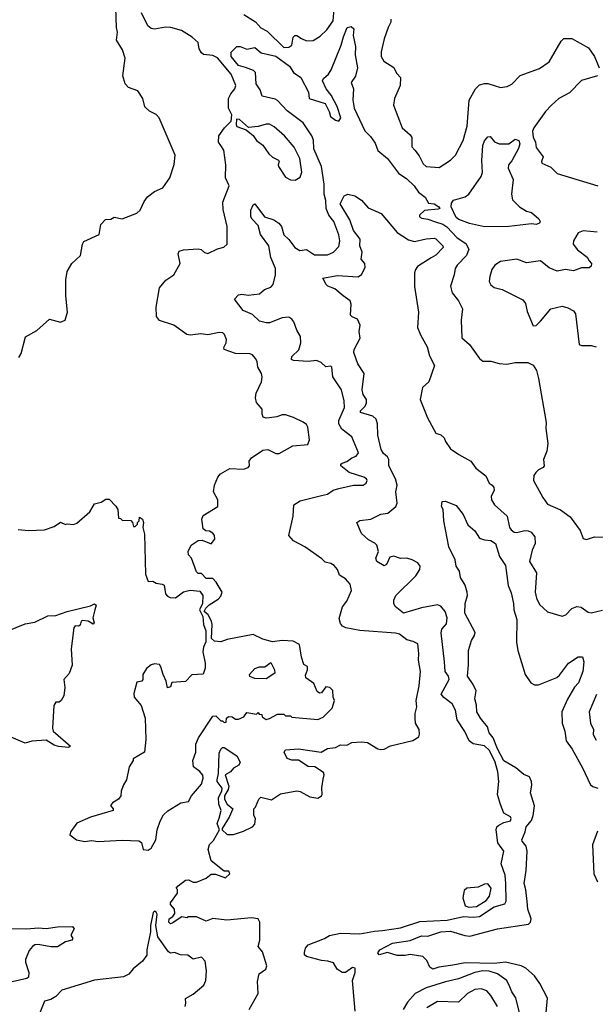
# Model space of a CAD drawing. Extents: x 1552033 to 1694788, y 811965 to 917215.
# Tile 477 of 632: x 1685652 to 1689210, y 855238 to 861322. Entities that reach past the tile are written whole.
import ezdxf

# ---------------------------------------------------------------- set-up
doc = ezdxf.new("R2010")
doc.units = 0

msp = doc.modelspace()

# ---------------------------------------------------------------- linework, layer by layer
at = {"layer": '0CON20XD'}
for points in [[(1686544.5, 860644.5), (1686513.8, 860715), (1686495, 860736.2), (1686455, 860756.2), (1686425, 860783.3), (1686412, 860835), (1686383, 860883), (1686324.1, 860904.1), (1686303.3, 860925), (1686290, 860975), (1686303.3, 861085), (1686287, 861137), (1686251.2, 861195), (1686255.7, 861244.3), (1686249.5, 861275), (1686245.6, 861395)], [(1687036.4, 861355), (1687109.8, 861309.8), (1687143, 861273), (1687181.5, 861251.5), (1687285, 861150), (1687315, 861153.1), (1687334, 861165), (1687342.5, 861215), (1687352.5, 861225), (1687365, 861224), (1687393.3, 861206.7), (1687425, 861191.4), (1687465, 861194.3), (1687509.8, 861220.2), (1687550.8, 861259.1), (1687590, 861315), (1687598.2, 861415)], [(1686770.5, 859380.5), (1686705, 859372.9), (1686685, 859377.1), (1686603.8, 859435), (1686515, 859464.4), (1686497.4, 859487.4), (1686494.6, 859545), (1686516.2, 859665), (1686555, 859713.3), (1686605.4, 859744.6), (1686642.9, 859815), (1686631.5, 859875), (1686637.9, 859892.1), (1686665, 859899.5), (1686755, 859906.5), (1686772.9, 859902.9), (1686795, 859884.3), (1686815, 859876.9), (1686875, 859906.9), (1686913, 859917), (1686934.2, 859935), (1686934.4, 860045), (1686909.7, 860149.7), (1686906.9, 860195), (1686945.7, 860295), (1686923.1, 860345), (1686925.5, 860425.5), (1686914.5, 860515), (1686895, 860544.4), (1686881.1, 860565), (1686882, 860605), (1686917.5, 860655), (1686960, 860695), (1686962.5, 860735), (1686942, 860775), (1686942.5, 860835), (1686957.1, 860865), (1686982.5, 860895), (1686988.1, 860915), (1686959.4, 860985), (1686875, 861086.1), (1686845, 861100.7), (1686788.1, 861108.1), (1686775, 861117.5), (1686761.9, 861141.9), (1686755, 861182.1), (1686718.9, 861215), (1686652.9, 861255), (1686586.5, 861273.5), (1686553.8, 861276.2), (1686485, 861263.4), (1686465, 861267.5), (1686444.5, 861285), (1686405.7, 861365)], [(1687653, 861217), (1687675.8, 861275), (1687701.2, 861281.2), (1687717.1, 861265), (1687713.6, 861223.6), (1687726.9, 861156.9), (1687726, 861105), (1687741, 861025), (1687727.4, 860972.6), (1687701.8, 860935), (1687714.5, 860895), (1687710.5, 860825), (1687720, 860775), (1687784.4, 860635), (1687820, 860600), (1687849.5, 860559.5), (1687865, 860513.3), (1687925, 860464.7), (1687993.1, 860373.1), (1688045, 860339), (1688091.1, 860295), (1688117.2, 860257.2), (1688157.5, 860225), (1688178.8, 860188.8), (1688215, 860184), (1688242.5, 860165), (1688250, 860155), (1688239.3, 860150.7), (1688155, 860142.5), (1688122.5, 860115), (1688123.8, 860105), (1688137.5, 860095), (1688175, 860089.5), (1688222.8, 860072.7), (1688267.9, 860057.9), (1688292.3, 860042.3), (1688355.4, 859975), (1688409.3, 859939.3), (1688429.2, 859905), (1688414.6, 859865), (1688355.8, 859805), (1688344.4, 859785.6), (1688338.6, 859745), (1688315.6, 859675), (1688324.4, 859635), (1688365.4, 859585.4), (1688389.2, 859535), (1688380.4, 859465), (1688385.5, 859355.5), (1688432, 859315), (1688495, 859228.8), (1688515, 859212), (1688565, 859212.2), (1688615, 859198.5), (1688663.7, 859193.6), (1688715, 859204.8), (1688794, 859204), (1688825, 859186.7), (1688846.7, 859155), (1688859.7, 859105), (1688907.3, 858832.7), (1688903.3, 858795), (1688916.1, 858703.9), (1688911.4, 858655), (1688889.2, 858605), (1688894, 858565), (1688888, 858555), (1688858.8, 858541.2), (1688841.9, 858525), (1688830, 858505), (1688828, 858475), (1688885, 858369.2), (1688915, 858327.5), (1688995, 858292.5), (1689055, 858250), (1689116.1, 858166.1), (1689136.1, 858116.1), (1689155, 858110), (1689205, 858125.7), (1689275, 858124.3)], [(1687946.2, 861325), (1687947, 861307), (1687928.8, 861275), (1687904, 861205), (1687886.4, 861123.6), (1687886.7, 861095), (1687903.3, 861065), (1687965, 861027.5), (1687981.3, 860991.3), (1688006, 860965), (1688003.1, 860915), (1687969.4, 860835), (1687963.1, 860795), (1688015.6, 860655), (1688065, 860610), (1688075, 860594), (1688075.7, 860535.7), (1688094.5, 860515), (1688121.9, 860481.9), (1688145, 860430.8), (1688165, 860414.6), (1688245, 860409.1), (1688315, 860454.2), (1688345.6, 860485), (1688392.7, 860575), (1688418.1, 860665), (1688430.9, 860825), (1688469.2, 860895), (1688495, 860919.2), (1688525, 860928.6), (1688545, 860928.1), (1688625, 860903.6), (1688665, 860910), (1688695, 860923.3), (1688745, 860977.1), (1688865, 861021.1), (1688925, 861062.5), (1688999.5, 861190.5), (1689015, 861206.7), (1689065.8, 861205.8), (1689168.2, 861148.2), (1689205.7, 861095), (1689233.1, 861025)], [(1687070, 855205), (1687126.9, 855305), (1687122.2, 855377.8), (1687132.8, 855425), (1687172.7, 855455), (1687179.7, 855475), (1687152.7, 855562.7), (1687126.7, 855595), (1687137.1, 855635), (1687136, 855745), (1687125.8, 855765.8), (1687085, 855771.2), (1686932.5, 855757.5), (1686845, 855767.5), (1686805, 855752.5), (1686745, 855777.5), (1686695, 855777.5), (1686685, 855772.5), (1686655, 855777.5), (1686595, 855738.8), (1686585, 855736), (1686574.6, 855745), (1686575, 855765.6), (1686598.7, 855781.3), (1686610.6, 855799.4), (1686608.1, 855825), (1686585, 855854.3), (1686583.6, 855865), (1686627.5, 855925), (1686627, 855947), (1686620, 855955), (1686630.7, 855969.3), (1686675.8, 856004.2), (1686696.1, 856006.1), (1686725, 855992.5), (1686745, 855992.5), (1686805, 856017.5), (1686835, 856042.5), (1686861.7, 856041.7), (1686925, 856020), (1686950, 856045), (1686945, 856060), (1686915, 856060), (1686835, 856123.8), (1686817.5, 856195), (1686824.2, 856225), (1686850, 856250), (1686887.5, 856315), (1686872.9, 856355), (1686885, 856388.8), (1686897.1, 856435), (1686883.1, 856475), (1686880, 856515), (1686901.1, 856555), (1686903.6, 856573.6), (1686873.1, 856615), (1686872.2, 856625), (1686880, 856665), (1686885, 856790), (1686894.4, 856815), (1686905, 856824), (1686915, 856823.8), (1686995, 856772.5), (1687013.8, 856735), (1687006.2, 856715), (1686973.3, 856696.7), (1686955, 856674), (1686922.5, 856655), (1686945.6, 856585), (1686940.8, 856565), (1686917.5, 856525), (1686918, 856505), (1686933.8, 856475), (1686970, 856445), (1686946.7, 856395), (1686902.5, 856325), (1686902.5, 856315), (1686935, 856286.2), (1686973, 856287), (1687035, 856307.5), (1687090, 856335), (1687105, 856350), (1687110, 856385), (1687100, 856405), (1687100, 856445), (1687110, 856455), (1687130, 856505), (1687143, 856517), (1687208.3, 856501.7), (1687265, 856537.5), (1687365, 856557.5), (1687385, 856552.5), (1687445, 856518.8), (1687495, 856511.2), (1687517.5, 856525), (1687522.5, 856535), (1687520, 856575), (1687528.8, 856628.8), (1687534.2, 856655), (1687530.6, 856670.6), (1687475.3, 856705.3), (1687435, 856706.9), (1687375.8, 856745.8), (1687335, 856746.7), (1687305, 856757.5), (1687286.7, 856795), (1687295, 856811.2), (1687375, 856816.7), (1687515, 856795.8), (1687555, 856819.3), (1687605, 856824.5), (1687635, 856841.4), (1687675, 856840), (1687704.7, 856855.3), (1687765, 856860.4), (1687801.2, 856855), (1687865, 856816.9), (1687885, 856811.5), (1687905.4, 856814.6), (1687945, 856835.4), (1688082.1, 856867.9), (1688118.6, 856891.4), (1688123.9, 856906.1), (1688120.8, 856935), (1688098, 856975), (1688095.8, 857005), (1688096, 857035), (1688107.8, 857075), (1688103.6, 857115), (1688121.1, 857205), (1688128.8, 857295), (1688117.1, 857365), (1688118.6, 857405), (1688113.8, 857465), (1688085, 857480.6), (1688045, 857490), (1687999.4, 857525), (1687975, 857531.7), (1687755, 857547.6), (1687668, 857565), (1687648.1, 857575), (1687635, 857590), (1687627.2, 857622.8), (1687646.8, 857693.2), (1687675, 857728), (1687703.1, 857795), (1687694.2, 857835), (1687665, 857867.1), (1687629.2, 857889.2), (1687615.6, 857925), (1687595, 857949.5), (1687575, 857961.5), (1687540, 857970), (1687520.3, 857990.3), (1687415.4, 858065), (1687345, 858102.3), (1687315.5, 858135), (1687343.2, 858255), (1687346.7, 858325), (1687385, 858350), (1687518, 858382), (1687555, 858391.2), (1687590, 858415), (1687625, 858425.7), (1687715, 858445.7), (1687775, 858446.2), (1687792.7, 858457.3), (1687800, 858475), (1687795.6, 858485), (1687779.2, 858495), (1687688.1, 858525), (1687637.5, 858565), (1687637.5, 858575), (1687645, 858581.4), (1687675, 858591.4), (1687705, 858614.4), (1687731.5, 858625), (1687745.5, 858645), (1687705.2, 858745.2), (1687642.9, 858792.9), (1687623.8, 858825), (1687625.4, 858845), (1687660, 858925), (1687656.8, 858966.8), (1687640.5, 859035), (1687588.2, 859115), (1687581.2, 859175), (1687575, 859181.2), (1687545, 859178), (1687515, 859203.8), (1687485.8, 859215.8), (1687435, 859209.1), (1687345, 859215.6), (1687332.3, 859222.3), (1687335, 859240.8), (1687377, 859283), (1687390, 859325), (1687387.5, 859365), (1687364.4, 859404.4), (1687346.2, 859455), (1687335, 859471.2), (1687315, 859484), (1687275, 859479.5), (1687195, 859449.1), (1687175, 859448.2), (1687135, 859459.7), (1687090, 859500), (1687033.9, 859525), (1686978.9, 859595), (1687005, 859621.4), (1687025, 859625.7), (1687065, 859620), (1687135, 859628.6), (1687164.5, 859655.5), (1687205, 859668.6), (1687217.8, 859685), (1687232.1, 859745), (1687233.8, 859785), (1687205, 859853.3), (1687192.9, 859925), (1687140.4, 859995), (1687125, 860050.8), (1687088.9, 860088.9), (1687081.2, 860105), (1687081.2, 860145), (1687095, 860177.5), (1687106, 860185), (1687164.2, 860104.2), (1687222.5, 860085), (1687252.9, 860065), (1687270, 860045), (1687285, 859992.5), (1687315, 859963.3), (1687351.9, 859915), (1687383.8, 859895), (1687425, 859901.4), (1687475, 859869.2), (1687555, 859869.4), (1687592.5, 859885), (1687625, 859921.2), (1687630.5, 859955), (1687625, 859993.3), (1687593.6, 860075), (1687563.2, 860115), (1687545.9, 860155), (1687544.7, 860205), (1687534.2, 860245), (1687533.1, 860305), (1687516.7, 860415), (1687470, 860525), (1687467.1, 860577.1), (1687457.5, 860605), (1687404.5, 860685), (1687305, 860758.2), (1687245, 860823.1), (1687231.5, 860831.5), (1687150.2, 860850.2), (1687138.4, 860888.4), (1687112.9, 860925), (1687110.4, 860995), (1687098.1, 861008.1), (1687047.1, 861027.1), (1687005, 861039.5), (1686959.1, 861095), (1686959.3, 861120.7), (1686995, 861157.5), (1687015, 861156.7), (1687055, 861139.4), (1687105, 861151.4), (1687145, 861118), (1687235, 861097.6), (1687320, 861035), (1687344.8, 860995), (1687388.7, 860965), (1687437.6, 860875), (1687440.4, 860835), (1687539.6, 860805), (1687564.7, 860755), (1687572.5, 860725), (1687605, 860701.4), (1687625, 860696.2), (1687637.1, 860715), (1687614.1, 860785), (1687577.8, 860855), (1687545.6, 860895.6), (1687524, 860945), (1687530.5, 860959.5), (1687560.8, 860985), (1687576.6, 861013.4), (1687639.7, 861165), (1687653, 861217)], [(1689224.5, 860975.5), (1689125, 860947.5), (1689050.3, 860869.7), (1688985, 860835.8), (1688939.6, 860795), (1688901.8, 860755), (1688829.7, 860655), (1688822.6, 860632.6), (1688825, 860596.2), (1688839.6, 860565), (1688845, 860533.3), (1688888.8, 860475), (1688876.7, 860445), (1688880, 860435), (1688935, 860411.9), (1688975, 860371.2), (1689226.2, 860295)], [(1687355, 860330), (1687385, 860350), (1687395, 860380), (1687384.5, 860465), (1687348.9, 860535), (1687288.9, 860605), (1687225, 860660.8), (1687195, 860676), (1687175, 860677.5), (1687125, 860662.5), (1687066.4, 860656.4), (1687010, 860705), (1686991.7, 860708.3), (1686990, 860675), (1686995, 860662.5), (1687051.2, 860641.2), (1687073.9, 860623.9), (1687095.9, 860605.9), (1687116.1, 860576.1), (1687155, 860546), (1687192.4, 860492.4), (1687215, 860472.9), (1687252.5, 860455), (1687256.2, 860445), (1687248.8, 860425), (1687251.2, 860415), (1687295, 860350), (1687325, 860332.5), (1687355, 860330)], [(1685646.1, 859233.9), (1685661.4, 859258.6), (1685687, 859363), (1685757.5, 859402.5), (1685835, 859471.2), (1685905, 859452.5), (1685933.6, 859466.4), (1685946.7, 859515), (1685936.7, 859615), (1685937.5, 859715), (1685944.4, 859765.6), (1685973.8, 859816.2), (1686026.7, 859865), (1686040, 859935), (1686048.3, 859951.7), (1686143.3, 859995), (1686153, 860057), (1686181.7, 860088.3), (1686215, 860090), (1686235, 860102.5), (1686285, 860091.2), (1686375, 860126.2), (1686395.5, 860144.5), (1686420.3, 860199.7), (1686441.7, 860228.3), (1686485, 860260), (1686535.9, 860284.1), (1686580, 860345), (1686606.7, 860426.7), (1686612.5, 860485), (1686544.5, 860644.5)], [(1688525, 860041.9), (1688432.5, 860062.5), (1688367.2, 860087.2), (1688350.2, 860100.2), (1688320, 860165), (1688321.2, 860188.8), (1688333.9, 860206.1), (1688405, 860227.8), (1688427.5, 860245), (1688505, 860352.9), (1688512.7, 860377.3), (1688508.3, 860451.7), (1688515.4, 860544.6), (1688525, 860574), (1688545, 860599.2), (1688559.7, 860599.7), (1688587.6, 860567.6), (1688615.9, 860555.9), (1688675.8, 860554.2), (1688715, 860584.3), (1688737.8, 860575), (1688743.8, 860555), (1688735, 860525.7), (1688695, 860449.5), (1688673.2, 860425), (1688670.9, 860405), (1688703.3, 860335), (1688691.3, 860245), (1688699.2, 860209.1), (1688741.5, 860165), (1688785, 860139.4), (1688815, 860131.4), (1688861.9, 860091.9), (1688870, 860075), (1688865.6, 860064.4), (1688845, 860057.6), (1688815, 860060), (1688675, 860044), (1688525, 860041.9)], [(1687652.2, 859615), (1687599, 859659), (1687557.5, 859675), (1687545.8, 859685.8), (1687526.7, 859725), (1687615, 859742.1), (1687745, 859733.3), (1687765, 859747.1), (1687788.3, 859791.7), (1687785.4, 859815), (1687763.3, 859843.3), (1687768.2, 859885), (1687753.9, 859925), (1687755.5, 859965), (1687715, 860019.1), (1687693.4, 860085), (1687632.9, 860185), (1687657, 860233), (1687680, 860245), (1687723.6, 860233.6), (1687765, 860207.5), (1687805, 860160), (1687886, 860125), (1687986.2, 860006.2), (1688055, 859961.5), (1688092, 859952), (1688165, 859969.1), (1688215, 859972.5), (1688225, 859968), (1688267.5, 859925), (1688269.2, 859915), (1688225, 859866.2), (1688195, 859851.3), (1688111.9, 859798.1), (1688096.8, 859775), (1688092.4, 859755), (1688093, 859673), (1688117.1, 859515), (1688110.3, 859420.3), (1688128.8, 859375), (1688170.9, 859300.9), (1688184.5, 859245), (1688216.7, 859185), (1688180, 859085), (1688141.5, 859048.5), (1688127.3, 858975), (1688171.9, 858861.9), (1688225, 858767.5), (1688256.1, 858756.1), (1688275, 858737.5), (1688283.3, 858715), (1688315, 858671.2), (1688366.7, 858635), (1688441.2, 858595), (1688471.3, 858551.3), (1688532.8, 858502.8), (1688555, 858458.8), (1688573.3, 858445), (1688582.3, 858432.3), (1688584, 858415), (1688567.1, 858375), (1688568.1, 858355), (1688586.9, 858325), (1688666.2, 858255), (1688680, 858185), (1688689.1, 858169.1), (1688709.2, 858155), (1688725, 858152.4), (1688775, 858165.4), (1688794.5, 858164.5), (1688814, 858155), (1688837.3, 858127.3), (1688837.8, 858085), (1688819.6, 858045), (1688803.1, 857975), (1688846.9, 857905), (1688838.8, 857785), (1688847.2, 857747.2), (1688865, 857708.8), (1688915, 857663.8), (1689005, 857636.2), (1689027.5, 857645), (1689065, 857684), (1689095, 857696.7), (1689121.7, 857691.7), (1689165, 857662), (1689185, 857657.5), (1689255, 857672.9)], [(1689221.7, 860008.3), (1689135, 860018.5), (1689104.4, 860005), (1689074.4, 859955), (1689072.5, 859935), (1689099.1, 859899.1), (1689160, 859855), (1689171.2, 859831.2), (1689187.5, 859815), (1689185, 859800), (1689171.7, 859788.3), (1689125, 859788.6), (1689075, 859769.6), (1689025, 859777.9), (1688975, 859767.5), (1688925, 859788.2), (1688871.7, 859831.7), (1688785, 859818.8), (1688725, 859841.6), (1688625, 859828.4), (1688590, 859805), (1688571.2, 859778.8), (1688557.1, 859735), (1688554.4, 859705), (1688564, 859684), (1688585, 859668.1), (1688635, 859655.6), (1688761.7, 859591.7), (1688777.7, 859567.7), (1688788.3, 859518.3), (1688825, 859430), (1688845, 859432.5), (1688871.2, 859458.8), (1688935, 859536.2), (1689005, 859551.2), (1689040.7, 859540.7), (1689075, 859523.3), (1689086.7, 859505), (1689110, 859315), (1689125, 859308.1), (1689185, 859309.3), (1689215, 859299.7)], [(1687726.2, 855195), (1687709.5, 855385), (1687726, 855435), (1687725, 855462), (1687708.8, 855465), (1687665, 855434.4), (1687645, 855433.3), (1687615, 855455.6), (1687591.3, 855495), (1687556, 855504), (1687517.5, 855507.5), (1687425, 855532.2), (1687413.3, 855543.3), (1687411.8, 855558.2), (1687418, 855585), (1687435.6, 855604.4), (1687535.9, 855644.1), (1687566.9, 855663.1), (1687635, 855677.9), (1687755, 855672.6), (1687845, 855690.2), (1687895, 855693.5), (1688005, 855711.2), (1688125, 855749), (1688295, 855757.2), (1688395, 855779.3), (1688455, 855775.2), (1688495, 855781.3), (1688585, 855839.2), (1688651.4, 855858.6), (1688658.1, 855875), (1688657.2, 855985), (1688653.1, 856035), (1688629.2, 856105), (1688644.2, 856185), (1688608.4, 856235), (1688597.2, 856315), (1688602.3, 856335), (1688613.1, 856345), (1688645, 856361.5), (1688685, 856372), (1688690.8, 856385), (1688685, 856396.9), (1688645, 856419.4), (1688623.3, 856473.3), (1688605.2, 856535), (1688614.5, 856615), (1688606.9, 856675), (1688591, 856735), (1688555.7, 856805.7), (1688525, 856834.1), (1688455, 856848.1), (1688430.8, 856865), (1688402.7, 856922.7), (1688356.5, 856995), (1688345.4, 857055), (1688324.6, 857095), (1688273.7, 857133.7), (1688257.3, 857155), (1688305.8, 857245), (1688302.2, 857265), (1688281.5, 857295), (1688277.7, 857355), (1688257, 857533), (1688261.2, 857555), (1688290.8, 857589.2), (1688293.5, 857625), (1688281.8, 857665), (1688255, 857698.6), (1688235, 857705.6), (1688135, 857688.5), (1688025, 857654.5), (1687972.9, 857695), (1687964.2, 857715), (1687964, 857735), (1687976, 857765), (1688100, 857885), (1688125.5, 857925), (1688126.7, 857945), (1688114, 857965), (1688078.8, 857985), (1688045, 857994.5), (1688005, 857993.5), (1687965, 858007.9), (1687940, 858000), (1687918.8, 857955), (1687905, 857946.7), (1687860, 857975), (1687852.9, 857995), (1687870, 858035), (1687860, 858075), (1687848.1, 858088.1), (1687808.3, 858108.3), (1687765, 858147.5), (1687736.7, 858215), (1687755, 858228), (1687823.3, 858236.7), (1687884, 858266), (1687928.1, 858271.9), (1687977.1, 858315), (1687985.4, 858335), (1687977.8, 858405), (1687984.7, 858445), (1687975.7, 858485), (1687934.2, 858565), (1687934.5, 858605), (1687925, 858621.5), (1687901.1, 858641.1), (1687886.7, 858666.7), (1687866.5, 858755), (1687863, 858825), (1687855, 858853.3), (1687835, 858871.8), (1687757.8, 858895), (1687758.9, 858905), (1687786.7, 858933.3), (1687796.5, 858955), (1687796, 858975), (1687775, 859006.4), (1687768, 859035), (1687781.6, 859135), (1687741.8, 859195), (1687716.5, 859265), (1687720, 859285), (1687757.5, 859355), (1687750.8, 859395), (1687756.2, 859435), (1687740.7, 859470.7), (1687706.1, 859486.1), (1687696.9, 859496.9), (1687700.9, 859565), (1687695.4, 859585), (1687652.2, 859615)], [(1685642.7, 858172.7), (1685705.9, 858165.9), (1685805, 858170), (1685865, 858190), (1685905, 858217.5), (1685935, 858203.3), (1685945, 858207.5), (1685985, 858203.3), (1686005, 858210), (1686085, 858280), (1686115, 858330), (1686155, 858340), (1686185, 858360), (1686205, 858360), (1686247, 858317), (1686257.5, 858295), (1686261.7, 858241.7), (1686275, 858240), (1686285, 858230), (1686338.3, 858228.3), (1686350, 858215), (1686355, 858190), (1686365, 858190), (1686380, 858205), (1686380, 858215), (1686390, 858225), (1686391.7, 858248.3), (1686410, 858235), (1686417.5, 858215), (1686412.5, 858185), (1686423.6, 858143.6), (1686430, 857895), (1686445, 857850), (1686475, 857852.5), (1686495, 857840), (1686532.5, 857835), (1686545, 857827.5), (1686552.2, 857775), (1686565, 857760), (1686582.4, 857752.4), (1686615, 857750), (1686665, 857786.2), (1686705, 857797.5), (1686765, 857790), (1686783, 857763), (1686782.5, 857715), (1686762.5, 857675), (1686783.3, 857633.3), (1686788.8, 857585), (1686803.3, 857545), (1686803, 857477), (1686787.5, 857445), (1686784, 857415), (1686798.6, 857345), (1686798.1, 857315), (1686785, 857277.5), (1686715, 857273.8), (1686677, 857233), (1686593, 857227), (1686585, 857200), (1686565, 857192.5), (1686557.5, 857235), (1686538, 857275), (1686525, 857322.5), (1686515, 857336.7), (1686485, 857342.5), (1686463.9, 857336.1), (1686435, 857312.5), (1686413.3, 857275), (1686412.5, 857245), (1686406.4, 857233.6), (1686375, 857227.5), (1686357.5, 857157.5), (1686360, 857135), (1686402, 857085), (1686426.9, 857006.9), (1686432.1, 856875), (1686423.5, 856796.5), (1686352.5, 856755), (1686352.5, 856745), (1686327.5, 856705), (1686312.5, 856625), (1686293.3, 856595), (1686280, 856555), (1686277.5, 856525), (1686262.5, 856505), (1686225, 856482.5), (1686213, 856467), (1686230, 856445), (1686230, 856435), (1686090, 856395), (1686005, 856357.5), (1685967.5, 856305), (1685962.5, 856285), (1686003.8, 856255), (1686055, 856244.7), (1686095, 856249.6), (1686136.8, 856243.2), (1686285, 856251.9), (1686387.5, 856247.5), (1686405, 856237.5), (1686415, 856193.8), (1686445, 856191.2), (1686465, 856203.3), (1686494, 856255), (1686501.2, 856315), (1686520.2, 856369.8), (1686540.7, 856409.3), (1686567, 856433), (1686647.2, 856482.8), (1686695, 856492), (1686714.5, 856525.5), (1686775, 856598.8), (1686786.2, 856635), (1686783.2, 856653.2), (1686765, 856675.8), (1686726, 856705), (1686721.1, 856745), (1686740, 856795), (1686740, 856845), (1686756.1, 856883.9), (1686845, 857017.5), (1686865, 857020), (1686895, 856990), (1686905, 856990), (1686915, 856980), (1686928.3, 856981.7), (1686930, 857005), (1686943, 857017), (1686965, 857013.3), (1686985, 857000), (1687005, 856999.2), (1687037.5, 857015), (1687055, 857040), (1687115, 857030), (1687125, 857040), (1687131.7, 857031.7), (1687148.3, 857028.3), (1687150, 857015), (1687175, 856997.5), (1687197, 857003), (1687245, 857030), (1687285, 857030), (1687295, 857020), (1687325, 857020), (1687335, 857012.5), (1687495, 856997.5), (1687528.3, 857011.7), (1687583, 857067), (1687597.5, 857115), (1687590, 857135), (1687587, 857177), (1687570, 857195), (1687545, 857200), (1687518.3, 857161.7), (1687505, 857160), (1687491.7, 857171.7), (1687469.3, 857219.3), (1687420, 857255), (1687418.3, 857271.7), (1687430, 857305), (1687430, 857325), (1687408.3, 857338.3), (1687393.9, 857383.9), (1687380.7, 857460.7), (1687342.7, 857482.7), (1687275, 857486.2), (1687215, 857476.7), (1687155, 857493.8), (1687095, 857522.5), (1686935, 857492), (1686895, 857476.7), (1686855, 857482.5), (1686838.3, 857498.3), (1686842.5, 857585), (1686837.5, 857605), (1686816.7, 857645), (1686792.5, 857665), (1686802.5, 857685), (1686823.6, 857706.4), (1686879.3, 857740.7), (1686895, 857760), (1686902.5, 857785), (1686866.1, 857846.1), (1686845, 857870), (1686805, 857870), (1686775, 857900), (1686755, 857900), (1686745, 857910), (1686714.2, 857994.2), (1686696.1, 858016.1), (1686693.8, 858035), (1686712, 858075), (1686755, 858104), (1686780, 858105), (1686835, 858083.3), (1686858.8, 858111.2), (1686856.1, 858133.9), (1686845, 858150), (1686825, 858160.8), (1686802.7, 858162.7), (1686786.7, 858175), (1686776.7, 858235), (1686785, 858257.5), (1686877.5, 858315), (1686876.2, 858356.2), (1686848.8, 858405), (1686856, 858445), (1686876, 858495), (1686893.3, 858515), (1686950.3, 858549.7), (1687034.5, 858544.5), (1687063.8, 858555), (1687072, 858565), (1687070.8, 858595), (1687083.8, 858615), (1687155, 858661.2), (1687185, 858666), (1687235, 858642), (1687255, 858640.8), (1687340.8, 858689.2), (1687432.6, 858697.4), (1687442.5, 858725), (1687432.2, 858805), (1687425, 858820), (1687405, 858834.2), (1687345, 858863.8), (1687295, 858880), (1687275, 858881.2), (1687242, 858868), (1687195, 858861.2), (1687175, 858860), (1687157, 858867), (1687150, 858885), (1687150, 858915), (1687116.4, 858956.4), (1687110, 858985), (1687114, 859015), (1687145.8, 859085), (1687151.1, 859115), (1687146.5, 859135), (1687124.1, 859175), (1687119.4, 859209.4), (1687109.3, 859229.3), (1687090.4, 859250.4), (1687075, 859258), (1686985, 859260), (1686916.7, 859285), (1686913.9, 859296.1), (1686928, 859325), (1686930, 859345), (1686917.1, 859377.1), (1686907, 859387), (1686885, 859390), (1686815, 859375.6), (1686770.5, 859380.5)], [(1688907.1, 855187.1), (1688914.6, 855275), (1688866.7, 855366.7), (1688835, 855413.3), (1688781.5, 855461.5), (1688750.8, 855475), (1688655, 855499.1), (1688585, 855490.3), (1688405, 855493.7), (1688329.2, 855479.2), (1688243, 855467), (1688205, 855454.3), (1688187.9, 855467.9), (1688168.8, 855508.8), (1688143, 855533), (1688065.8, 855545.8), (1688035, 855539.5), (1687985, 855540.3), (1687925, 855557.8), (1687875, 855543.3), (1687866.7, 855555), (1687878.8, 855575), (1687956.7, 855615), (1688065, 855632.7), (1688135, 855661.1), (1688175, 855657.8), (1688254.7, 855685.3), (1688315, 855690.5), (1688402.8, 855662.8), (1688435, 855659.7), (1688605, 855704.6), (1688796.7, 855733.3), (1688810.5, 855745), (1688814.1, 855765), (1688793.7, 855825), (1688788, 855872), (1688780.3, 855945), (1688769.7, 855985), (1688783.3, 856065), (1688789.5, 856185), (1688783.6, 856215), (1688757.5, 856245), (1688756.9, 856255), (1688777.3, 856302.7), (1688783.1, 856335), (1688815, 856373.1), (1688826.9, 856405), (1688834, 856465), (1688810, 856545), (1688818.1, 856591.9), (1688815.2, 856615.2), (1688802.9, 856642.9), (1688767.3, 856657.3), (1688718.3, 856698.3), (1688645, 856742.7), (1688605, 856816), (1688578.1, 856885), (1688554.7, 856914.7), (1688543.2, 856953.2), (1688500.2, 857005), (1688476.8, 857045), (1688475.4, 857085.4), (1688465.6, 857125), (1688473.6, 857175), (1688454.7, 857215), (1688419.2, 857265), (1688426, 857336), (1688426.6, 857425), (1688445, 857486.7), (1688463.6, 857516.4), (1688467.5, 857535), (1688404.5, 857655), (1688406.2, 857715), (1688420, 857765), (1688418.8, 857785), (1688405, 857827.5), (1688376, 857875), (1688370, 857915), (1688350.8, 857945), (1688344, 857985), (1688304.3, 858065), (1688273.8, 858225), (1688270, 858295), (1688260, 858315), (1688262.5, 858345), (1688285, 858346.7), (1688349.3, 858319.3), (1688394.1, 858264.1), (1688421.2, 858201.2), (1688465, 858163.3), (1688495, 858118.8), (1688525, 858107.5), (1688565, 858103.8), (1688593.8, 858085), (1688618, 858005), (1688655, 857950), (1688670.9, 857825), (1688690, 857780), (1688704.7, 857715), (1688706.7, 857675), (1688725.7, 857615), (1688722.2, 857475), (1688730.4, 857425), (1688776.7, 857275), (1688812.2, 857225), (1688835, 857211.9), (1688858.7, 857211.3), (1688972.2, 857257.8), (1688988.8, 857271.2), (1689044.2, 857345), (1689105, 857386), (1689130, 857385), (1689140, 857355), (1689133.8, 857295), (1689105.4, 857225), (1689082.3, 857197.7), (1689037.6, 857122.4), (1689002.7, 857045), (1689005.4, 856975), (1689021.8, 856925), (1689030.4, 856865), (1689067.3, 856815), (1689131.2, 856698.8), (1689180, 856595), (1689195, 856583.3), (1689225, 856573.9)], [(1685575, 857542.9), (1685685, 857589.5), (1685745, 857599.4), (1685825, 857639.3), (1685875, 857640.9), (1685945, 857664.8), (1686090.1, 857699.9), (1686115, 857711.5), (1686124.3, 857705), (1686115.3, 857675), (1686103.1, 857625), (1686111.4, 857595), (1686105, 857586), (1686075, 857605.8), (1686040, 857610), (1686031.2, 857605), (1686025, 857580), (1686015, 857574.2), (1685995, 857575.8), (1685986, 857565), (1685969.5, 857435), (1685976.1, 857333.9), (1685958.3, 857281.7), (1685923.8, 857245), (1685931.2, 857195), (1685923.8, 857145), (1685908.8, 857115), (1685895, 857105.8), (1685875, 857104.3), (1685863.8, 857085), (1685855.4, 856945), (1685859.6, 856925), (1685965, 856832.5), (1685954.4, 856824.4), (1685891.7, 856831.7), (1685865, 856840), (1685815, 856870), (1685727, 856863), (1685685, 856852.3), (1685555, 856906.2)], [(1687175, 857250), (1687105, 857251.2), (1687075, 857263.3), (1687072.5, 857275), (1687105, 857312.5), (1687135, 857322.5), (1687167, 857323), (1687205, 857350), (1687227.5, 857305), (1687230, 857285), (1687175, 857250)], [(1689217.4, 857152.6), (1689173.1, 857045), (1689180.4, 856975), (1689198.2, 856935), (1689196.2, 856905), (1689215, 856870)], [(1689222.7, 856307.3), (1689193.5, 856223.5), (1689201.4, 856045), (1689222.9, 855995)], [(1688428.6, 855838.6), (1688475, 855841.6), (1688535, 855879.8), (1688556, 855905), (1688565.7, 855955), (1688545, 855981.2), (1688525, 855980), (1688485, 855962.3), (1688415.6, 855954.4), (1688399.4, 855940.6), (1688390.6, 855895), (1688406.4, 855846.4), (1688428.6, 855838.6)], [(1686674, 855225), (1686679.2, 855245), (1686676.2, 855273.8), (1686725, 855299.4), (1686790, 855355), (1686803.3, 855385), (1686806, 855445), (1686797.5, 855505), (1686775, 855529.5), (1686725, 855516.7), (1686691.3, 855541.3), (1686645, 855544.3), (1686608.1, 855558.1), (1686585, 855553.3), (1686572, 855562), (1686506.4, 855655), (1686492.9, 855725), (1686502, 855795), (1686495, 855808), (1686485, 855812.5), (1686477.5, 855805), (1686460, 855725), (1686461.1, 855685), (1686438.1, 855575), (1686437.7, 855542.3), (1686410, 855505), (1686353.6, 855456.4), (1686326.4, 855423.6), (1686293, 855407), (1686113.9, 855386.1), (1685912.5, 855325), (1685875, 855286.7), (1685845, 855266.7), (1685805, 855258), (1685772, 855175)], [(1685575, 855705.6), (1685695, 855704.3), (1685765, 855710.1), (1685815, 855705.4), (1685885, 855716.4), (1685978.2, 855718.2), (1685989.3, 855705), (1685968.6, 855665), (1685981.2, 855645), (1685975, 855634.4), (1685934.6, 855624.6), (1685885, 855592.3), (1685845, 855592.8), (1685765, 855608.2), (1685745, 855605.6), (1685730.8, 855595), (1685709.7, 855570.3), (1685687.5, 855515), (1685687.7, 855497.7), (1685709.2, 855435), (1685706, 855405), (1685695, 855396.2), (1685604.4, 855375.6)], [(1688766.5, 855085), (1688718.6, 855278.6), (1688693.4, 855315), (1688682.5, 855345), (1688662.3, 855385), (1688605.7, 855425.7), (1688555, 855442.3), (1688515, 855444.1), (1688464.4, 855435), (1688364.2, 855395.8), (1688283.2, 855376.8), (1688165, 855338.8), (1688097.1, 855305), (1688048.3, 855251.7), (1688021.8, 855205)], [(1688606.2, 855225), (1688565, 855293.1), (1688540.1, 855320.1), (1688505, 855332.5), (1688465, 855329.6), (1688419.5, 855305), (1688365, 855251.4), (1688235, 855254.5), (1688168.6, 855215)]]:
    msp.add_lwpolyline(points, dxfattribs=at)

doc.saveas('drawing.dxf')
